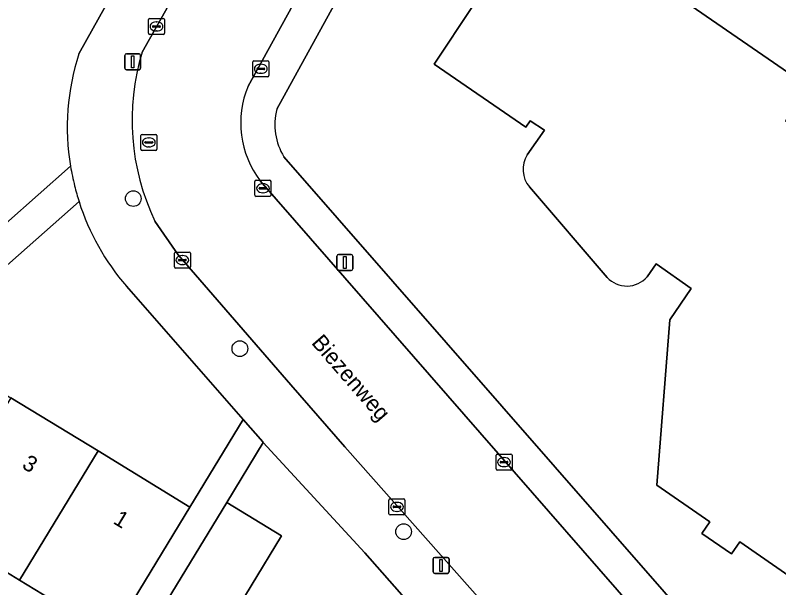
# Model space of a CAD drawing. Extents: x 158352 to 159489, y 383828 to 384603.
# Drawn here: x 158878.64 to 158926.21, y 383963.71 to 383999.38 of the extents above; entities that cross this region are included whole.
import ezdxf

# ---------------------------------------------------------------- set-up
doc = ezdxf.new("R2010")
doc.units = 0
for name, color, linetype in [('IMGEO_Boom', 7, 'Continuous'), ('IMGEO_Erf', 7, 'Continuous'), ('IMGEO_Kolk', 7, 'Continuous'), ('IMGEO_Lichtmast', 7, 'Continuous'), ('IMGEO_Openbare_ruimte_label', 7, 'Continuous'), ('IMGEO_Pand', 7, 'Continuous'), ('IMGEO_Pand_nummerreeks', 7, 'Continuous'), ('IMGEO_Rijbaan_lokaal_open', 7, 'Continuous'), ('IMGEO_Rioolput', 7, 'Continuous'), ('IMGEO_Voetpad_open', 7, 'Continuous')]:
    doc.layers.add(name, color=color, linetype=linetype)

msp = doc.modelspace()

# ---------------------------------------------------------------- linework, layer by layer
at = {"layer": 'IMGEO_Boom'}
for centre in [(158885.997, 383987.959), (158892.637, 383978.609), (158902.838, 383967.207)]:
    msp.add_circle(centre, 0.489, dxfattribs=at)
at = {"layer": 'IMGEO_Erf'}
for points in [[(158882.614, 383996.97), (158884.276, 384000), (158905.327, 384038.381)], [(158968.65, 384007.096), (158917.741, 384035.003), (158898.498, 384000), (158894.938, 383993.524)], [(158833.757, 384000), (158833.974, 383998.837), (158835.061, 383992.995), (158838.291, 383993.597), (158839.385, 383987.718), (158851.565, 383989.958), (158851.212, 383991.707), (158848.003, 383991.06), (158847.11, 383995.242), (158846.386, 383998.637), (158849.595, 383999.284), (158850.329, 383995.842), (158863.244, 383988.747), (158874.013, 383982.831), (158882.083, 383989.971)], [(158910.525, 383990.681), (158911.605, 383992.218), (158910.727, 383992.794), (158910.451, 383992.416), (158904.731, 383996.342), (158907.165, 384000)], [(158920.747, 383999.959), (158928.074, 383994.931), (158926.632, 383992.802), (158927.522, 383992.19), (158927.594, 383992.301), (158936.928, 383996.707), (158939.181, 383995.161), (158940.262, 383994.428), (158940.789, 383995.168), (158942.641, 383993.895), (158942.064, 383993.055)], [(158942.064, 383993.055), (158945.302, 383990.812), (158944.51, 383980.531), (158941.041, 383975.522), (158941.772, 383975.016), (158940.461, 383973.122), (158939.733, 383973.626), (158936.229, 383968.568), (158927.106, 383964.273), (158923.783, 383966.575), (158923.258, 383965.819), (158921.407, 383967.086), (158921.917, 383967.823), (158921.65, 383968.008), (158918.613, 383970.106), (158919.414, 383980.407), (158920.76, 383982.358), (158918.578, 383983.891), (158917.999, 383983.086)], [(158895.38, 383990.557), (158925.854, 383955.696)], [(158915.521, 383983.048), (158910.681, 383988.689)], [(158882.618, 383987.773), (158872.708, 383979.006), (158878.377, 383975.546), (158883.801, 383972.234), (158889.52, 383968.743), (158892.838, 383974.2), (158885.568, 383982.506)], [(158884.629, 383960.698), (158878.911, 383964.189), (158873.486, 383967.5), (158867.818, 383970.961), (158862.153, 383974.419), (158866.963, 383982.331), (158865.472, 383983.238), (158863.882, 383980.611), (158862.311, 383978.014), (158860.739, 383975.418), (158859.167, 383972.822), (158857.596, 383970.225), (158856.024, 383967.629), (158854.462, 383965.047), (158850.537, 383967.435), (158849.616, 383965.92), (158846.84, 383967.608)], [(158906.428, 383959.075), (158900.426, 383965.889), (158894.089, 383972.771), (158891.817, 383969.03), (158895.236, 383966.954), (158889.553, 383957.594)]]:
    msp.add_lwpolyline(points, dxfattribs=at)
for centre, radius, start, end in [((158896.458, 383992.4), 14.579, 161.7317, 189.5911), ((158898.69, 383992.566), 3.872, 165.683, 211.2633), ((158911.961, 383989.791), 1.69, 148.2266, 220.7292), ((158896.853, 383992.286), 14.933, 197.5913, 220.9143), ((158916.743, 383984.161), 1.653, 222.3111, 319.446)]:
    msp.add_arc(centre, radius, start, end, dxfattribs=at)
at = {"layer": 'IMGEO_Kolk'}
for p, q in [((158886.94, 383998.257), (158886.94, 383999.109)), ((158887.015, 383999.183), (158887.867, 383999.183)), ((158887.428, 383998.963), (158887.453, 383998.963)), ((158887.941, 383999.109), (158887.941, 383998.257)), ((158887.199, 383998.677), (158887.199, 383998.689)), ((158887.637, 383998.64), (158887.239, 383998.64)), ((158887.242, 383998.726), (158887.64, 383998.726)), ((158887.683, 383998.689), (158887.683, 383998.677)), ((158887.867, 383998.183), (158887.015, 383998.183)), ((158887.451, 383998.403), (158887.426, 383998.403)), ((158893.44, 383995.62), (158893.44, 383996.472)), ((158893.515, 383996.546), (158894.367, 383996.546)), ((158893.928, 383996.326), (158893.953, 383996.326)), ((158894.441, 383996.472), (158894.441, 383995.62)), ((158893.699, 383996.04), (158893.699, 383996.052)), ((158894.137, 383996.003), (158893.739, 383996.003)), ((158893.742, 383996.089), (158894.14, 383996.089)), ((158893.951, 383995.766), (158893.926, 383995.766)), ((158894.183, 383996.052), (158894.183, 383996.04)), ((158894.367, 383995.546), (158893.515, 383995.546)), ((158893.574, 383988.173), (158893.574, 383989.025)), ((158893.649, 383989.099), (158894.501, 383989.099)), ((158894.575, 383989.025), (158894.575, 383988.173)), ((158893.833, 383988.593), (158893.833, 383988.605)), ((158894.271, 383988.556), (158893.873, 383988.556)), ((158893.876, 383988.642), (158894.274, 383988.642)), ((158894.062, 383988.879), (158894.087, 383988.879)), ((158894.317, 383988.605), (158894.317, 383988.593)), ((158894.501, 383988.099), (158893.649, 383988.099)), ((158894.085, 383988.319), (158894.06, 383988.319)), ((158888.554, 383983.704), (158888.554, 383984.556)), ((158888.629, 383984.63), (158889.481, 383984.63)), ((158889.042, 383984.41), (158889.067, 383984.41)), ((158889.555, 383984.556), (158889.555, 383983.704)), ((158888.813, 383984.124), (158888.813, 383984.136)), ((158889.251, 383984.087), (158888.853, 383984.087)), ((158888.856, 383984.173), (158889.254, 383984.173)), ((158889.065, 383983.85), (158889.04, 383983.85)), ((158889.297, 383984.136), (158889.297, 383984.124)), ((158889.481, 383983.63), (158888.629, 383983.63)), ((158908.592, 383971.112), (158908.592, 383971.964)), ((158908.667, 383972.038), (158909.519, 383972.038)), ((158909.593, 383971.964), (158909.593, 383971.112)), ((158908.851, 383971.532), (158908.851, 383971.544)), ((158909.289, 383971.495), (158908.891, 383971.495)), ((158908.894, 383971.581), (158909.292, 383971.581)), ((158909.08, 383971.818), (158909.105, 383971.818)), ((158909.335, 383971.544), (158909.335, 383971.532)), ((158909.519, 383971.038), (158908.667, 383971.038)), ((158909.103, 383971.258), (158909.078, 383971.258)), ((158901.921, 383968.326), (158901.921, 383969.178)), ((158901.996, 383969.252), (158902.848, 383969.252)), ((158902.409, 383969.032), (158902.434, 383969.032)), ((158902.922, 383969.178), (158902.922, 383968.326)), ((158902.18, 383968.746), (158902.18, 383968.758)), ((158902.618, 383968.709), (158902.22, 383968.709)), ((158902.223, 383968.795), (158902.621, 383968.795)), ((158902.664, 383968.758), (158902.664, 383968.746)), ((158902.848, 383968.252), (158901.996, 383968.252)), ((158902.432, 383968.472), (158902.407, 383968.472))]:
    msp.add_line(p, q, dxfattribs=at)
for points in [[(158886.94, 383998.257), (158886.94, 383999.109)], [(158887.015, 383999.183), (158887.867, 383999.183)], [(158887.941, 383999.109), (158887.941, 383998.257)], [(158887.867, 383998.183), (158887.015, 383998.183)], [(158893.44, 383995.62), (158893.44, 383996.472)], [(158893.515, 383996.546), (158894.367, 383996.546)], [(158894.441, 383996.472), (158894.441, 383995.62)], [(158894.367, 383995.546), (158893.515, 383995.546)], [(158893.574, 383988.173), (158893.574, 383989.025)], [(158893.649, 383989.099), (158894.501, 383989.099)], [(158894.575, 383989.025), (158894.575, 383988.173)], [(158894.501, 383988.099), (158893.649, 383988.099)], [(158888.554, 383983.704), (158888.554, 383984.556)], [(158888.629, 383984.63), (158889.481, 383984.63)], [(158889.555, 383984.556), (158889.555, 383983.704)], [(158889.481, 383983.63), (158888.629, 383983.63)], [(158908.592, 383971.112), (158908.592, 383971.964)], [(158908.667, 383972.038), (158909.519, 383972.038)], [(158909.593, 383971.964), (158909.593, 383971.112)], [(158909.519, 383971.038), (158908.667, 383971.038)], [(158901.921, 383968.326), (158901.921, 383969.178)], [(158901.996, 383969.252), (158902.848, 383969.252)], [(158902.922, 383969.178), (158902.922, 383968.326)], [(158902.848, 383968.252), (158901.996, 383968.252)]]:
    msp.add_lwpolyline(points, dxfattribs=at)
for centre, radius, start, end in [((158887.017, 383999.107), 0.0765, 91.552, 178.448), ((158887.017, 383999.107), 0.0765, 91.552, 178.448), ((158887.865, 383999.107), 0.0765, 1.552, 88.448), ((158887.865, 383999.107), 0.0765, 1.552, 88.448), ((158887.239, 383998.686), 0.0403, 85.8775, 175.7526), ((158887.236, 383998.676), 0.0366, 178.938, 274.7102), ((158887.64, 383998.683), 0.043, 264.8664, 352.4533), ((158887.644, 383998.688), 0.0386, 1.7309, 96.639), ((158887.017, 383998.259), 0.0765, 181.552, 268.448), ((158887.017, 383998.259), 0.0765, 181.552, 268.448), ((158887.865, 383998.259), 0.0765, 271.552, 358.448), ((158887.865, 383998.259), 0.0765, 271.552, 358.448), ((158893.517, 383996.47), 0.0765, 91.552, 178.448), ((158893.517, 383996.47), 0.0765, 91.552, 178.448), ((158894.365, 383996.47), 0.0765, 1.552, 88.448), ((158894.365, 383996.47), 0.0765, 1.552, 88.448), ((158893.739, 383996.049), 0.0403, 85.8775, 175.7526), ((158893.736, 383996.039), 0.0366, 178.938, 274.7102), ((158894.14, 383996.046), 0.043, 264.8664, 352.4533), ((158894.144, 383996.051), 0.0386, 1.7309, 96.639), ((158893.517, 383995.622), 0.0765, 181.552, 268.448), ((158893.517, 383995.622), 0.0765, 181.552, 268.448), ((158894.365, 383995.622), 0.0765, 271.552, 358.448), ((158894.365, 383995.622), 0.0765, 271.552, 358.448), ((158893.651, 383989.023), 0.0765, 91.552, 178.448), ((158893.651, 383989.023), 0.0765, 91.552, 178.448), ((158894.499, 383989.023), 0.0765, 1.552, 88.448), ((158894.499, 383989.023), 0.0765, 1.552, 88.448), ((158893.873, 383988.602), 0.0403, 85.8775, 175.7526), ((158893.87, 383988.592), 0.0366, 178.938, 274.7102), ((158894.274, 383988.599), 0.043, 264.8664, 352.4533), ((158894.278, 383988.604), 0.0386, 1.7309, 96.639), ((158893.651, 383988.175), 0.0765, 181.552, 268.448), ((158893.651, 383988.175), 0.0765, 181.552, 268.448), ((158894.499, 383988.175), 0.0765, 271.552, 358.448), ((158894.499, 383988.175), 0.0765, 271.552, 358.448), ((158888.631, 383984.554), 0.0765, 91.552, 178.448), ((158888.631, 383984.554), 0.0765, 91.552, 178.448), ((158889.479, 383984.554), 0.0765, 1.552, 88.448), ((158889.479, 383984.554), 0.0765, 1.552, 88.448), ((158888.853, 383984.133), 0.0403, 85.8775, 175.7526), ((158888.85, 383984.123), 0.0366, 178.938, 274.7102), ((158889.254, 383984.13), 0.043, 264.8664, 352.4533), ((158889.258, 383984.135), 0.0386, 1.7309, 96.639), ((158888.631, 383983.706), 0.0765, 181.552, 268.448), ((158888.631, 383983.706), 0.0765, 181.552, 268.448), ((158889.479, 383983.706), 0.0765, 271.552, 358.448), ((158889.479, 383983.706), 0.0765, 271.552, 358.448), ((158908.669, 383971.962), 0.0765, 91.552, 178.448), ((158908.669, 383971.962), 0.0765, 91.552, 178.448), ((158909.517, 383971.962), 0.0765, 1.552, 88.448), ((158909.517, 383971.962), 0.0765, 1.552, 88.448), ((158908.891, 383971.541), 0.0403, 85.8775, 175.7526), ((158908.888, 383971.531), 0.0366, 178.938, 274.7102), ((158909.292, 383971.538), 0.043, 264.8664, 352.4533), ((158909.296, 383971.543), 0.0386, 1.7309, 96.639), ((158908.669, 383971.114), 0.0765, 181.552, 268.448), ((158908.669, 383971.114), 0.0765, 181.552, 268.448), ((158909.517, 383971.114), 0.0765, 271.552, 358.448), ((158909.517, 383971.114), 0.0765, 271.552, 358.448), ((158901.998, 383969.176), 0.0765, 91.552, 178.448), ((158901.998, 383969.176), 0.0765, 91.552, 178.448), ((158902.846, 383969.176), 0.0765, 1.552, 88.448), ((158902.846, 383969.176), 0.0765, 1.552, 88.448), ((158902.22, 383968.755), 0.0403, 85.8775, 175.7526), ((158902.217, 383968.745), 0.0366, 178.938, 274.7102), ((158902.621, 383968.752), 0.043, 264.8664, 352.4533), ((158902.625, 383968.757), 0.0386, 1.7309, 96.639), ((158901.998, 383968.328), 0.0765, 181.552, 268.448), ((158901.998, 383968.328), 0.0765, 181.552, 268.448), ((158902.846, 383968.328), 0.0765, 271.552, 358.448), ((158902.846, 383968.328), 0.0765, 271.552, 358.448)]:
    msp.add_arc(centre, radius, start, end, dxfattribs=at)
for centre, major_axis, ratio, start_param, end_param in [((158887.427, 383998.683), (-0.387, 0.002), 0.722429, 4.712389, 7.853982), ((158887.452, 383998.683), (-0.39, 0.002), 0.717154, 1.570796, 4.712389), ((158893.927, 383996.046), (-0.387, 0.002), 0.722429, 4.712389, 7.853982), ((158893.952, 383996.046), (-0.39, 0.002), 0.717154, 1.570796, 4.712389), ((158894.061, 383988.599), (-0.387, 0.002), 0.722429, 4.712389, 7.853982), ((158894.086, 383988.599), (-0.39, 0.002), 0.717154, 1.570796, 4.712389), ((158889.041, 383984.13), (-0.387, 0.002), 0.722429, 4.712389, 7.853982), ((158889.066, 383984.13), (-0.39, 0.002), 0.717154, 1.570796, 4.712389), ((158909.079, 383971.538), (-0.387, 0.002), 0.722429, 4.712389, 7.853982), ((158909.104, 383971.538), (-0.39, 0.002), 0.717154, 1.570796, 4.712389), ((158902.408, 383968.752), (-0.387, 0.002), 0.722429, 4.712389, 7.853982), ((158902.433, 383968.752), (-0.39, 0.002), 0.717154, 1.570796, 4.712389)]:
    msp.add_ellipse(centre, major_axis=major_axis, ratio=ratio, start_param=start_param, end_param=end_param, dxfattribs=at)
at = {"layer": 'IMGEO_Lichtmast'}
for p, q in [((158885.465, 383996.084), (158885.465, 383996.884)), ((158885.465, 383996.884), (158885.465, 383996.084)), ((158885.565, 383996.984), (158886.355, 383996.984)), ((158886.355, 383996.984), (158885.565, 383996.984)), ((158886.455, 383996.884), (158886.455, 383996.084)), ((158886.455, 383996.084), (158886.455, 383996.884)), ((158886.355, 383995.984), (158885.565, 383995.984)), ((158885.565, 383995.984), (158886.355, 383995.984)), ((158898.681, 383983.576), (158898.681, 383984.376)), ((158898.681, 383984.376), (158898.681, 383983.576)), ((158898.781, 383984.476), (158899.571, 383984.476)), ((158899.571, 383984.476), (158898.781, 383984.476)), ((158899.671, 383984.376), (158899.671, 383983.576)), ((158899.671, 383983.576), (158899.671, 383984.376)), ((158899.571, 383983.476), (158898.781, 383983.476)), ((158898.781, 383983.476), (158899.571, 383983.476)), ((158904.675, 383964.706), (158904.675, 383965.506)), ((158904.675, 383965.506), (158904.675, 383964.706)), ((158904.775, 383965.606), (158905.565, 383965.606)), ((158905.565, 383965.606), (158904.775, 383965.606)), ((158905.665, 383965.506), (158905.665, 383964.706)), ((158905.665, 383964.706), (158905.665, 383965.506)), ((158905.565, 383964.606), (158904.775, 383964.606)), ((158904.775, 383964.606), (158905.565, 383964.606))]:
    msp.add_line(p, q, dxfattribs=at)
for points in [[(158885.885, 383996.859), (158886.035, 383996.859), (158886.035, 383996.109), (158885.885, 383996.109), (158885.885, 383996.859)], [(158899.101, 383984.351), (158899.251, 383984.351), (158899.251, 383983.601), (158899.101, 383983.601), (158899.101, 383984.351)], [(158905.095, 383965.481), (158905.245, 383965.481), (158905.245, 383964.731), (158905.095, 383964.731), (158905.095, 383965.481)]]:
    msp.add_lwpolyline(points, dxfattribs=at)
for centre, start, end in [((158885.565, 383996.884), 90, 180), ((158885.565, 383996.884), 90, 180), ((158886.355, 383996.884), 0, 90), ((158886.355, 383996.884), 360, 90), ((158885.565, 383996.084), 180, 270), ((158885.565, 383996.084), 180, 270), ((158886.355, 383996.084), 270, 0), ((158886.355, 383996.084), 270, 0), ((158898.781, 383984.376), 90, 180), ((158898.781, 383984.376), 90, 180), ((158899.571, 383984.376), 0, 90), ((158899.571, 383984.376), 360, 90), ((158898.781, 383983.576), 180, 270), ((158898.781, 383983.576), 180, 270), ((158899.571, 383983.576), 270, 0), ((158899.571, 383983.576), 270, 0), ((158904.775, 383965.506), 90, 180), ((158904.775, 383965.506), 90, 180), ((158905.565, 383965.506), 0, 90), ((158905.565, 383965.506), 360, 90), ((158904.775, 383964.706), 180, 270), ((158904.775, 383964.706), 180, 270), ((158905.565, 383964.706), 270, 0), ((158905.565, 383964.706), 270, 0)]:
    msp.add_arc(centre, 0.1, start, end, dxfattribs=at)
at = {"layer": 'IMGEO_Pand'}
for points in [[(158921.674, 384024.656), (158917.72, 384026.602), (158914.337, 384019.763), (158918.335, 384017.567), (158916.747, 384014.677), (158915.589, 384015.312), (158907.165, 384000), (158904.731, 383996.342), (158910.451, 383992.416), (158910.727, 383992.794), (158911.605, 383992.218), (158910.525, 383990.681)], [(158928.074, 383994.931), (158920.747, 383999.959)], [(158910.681, 383988.689), (158915.521, 383983.048)], [(158917.999, 383983.086), (158918.578, 383983.891), (158920.76, 383982.358), (158919.414, 383980.407), (158918.613, 383970.106), (158921.65, 383968.008), (158921.917, 383967.823), (158921.407, 383967.086), (158923.258, 383965.819), (158923.783, 383966.575), (158927.106, 383964.273)]]:
    msp.add_lwpolyline(points, dxfattribs=at)
for points in [[(158883.801, 383972.234), (158878.377, 383975.546), (158873.486, 383967.5), (158878.911, 383964.189)], [(158883.801, 383972.234), (158878.911, 383964.189), (158884.629, 383960.698), (158889.52, 383968.743)], [(158886.134, 383959.67), (158888.01, 383958.531), (158889.553, 383957.594), (158895.236, 383966.954), (158891.817, 383969.03)]]:
    msp.add_lwpolyline(points, close=True, dxfattribs=at)
for centre, radius, start, end in [((158911.961, 383989.791), 1.69, 148.2266, 220.7292), ((158916.743, 383984.161), 1.653, 222.3111, 319.446)]:
    msp.add_arc(centre, radius, start, end, dxfattribs=at)
at = {"layer": 'IMGEO_Rijbaan_lokaal_open'}
for points in [[(158915.838, 384035.986), (158909.603, 384038.972), (158909.344, 384038.497), (158908.425, 384036.764), (158898.662, 384018.968), (158889.316, 384002.012), (158888.183, 384000), (158886.543, 383997.087)], [(158893.145, 383994.963), (158902.964, 384012.758)], [(158924.315, 383954.337), (158923.681, 383955.001), (158923.073, 383955.694), (158919.281, 383959.993), (158893.891, 383989.068)], [(158887.347, 383986.558), (158888.791, 383984.448), (158895.811, 383976.359), (158899.17, 383972.495), (158908.587, 383961.89), (158914.424, 383955.317)]]:
    msp.add_lwpolyline(points, dxfattribs=at)
for centre, radius, start, end in [((158900.49, 383992.857), 14.574, 163.1268, 205.6065), ((158898.69, 383992.67), 6, 157.5333, 216.8914)]:
    msp.add_arc(centre, radius, start, end, dxfattribs=at)
at = {"layer": 'IMGEO_Rioolput'}
for p, q in [((158886.465, 383991.034), (158886.465, 383991.886)), ((158886.54, 383991.96), (158887.392, 383991.96)), ((158887.466, 383991.886), (158887.466, 383991.034)), ((158886.724, 383991.454), (158886.724, 383991.466)), ((158887.162, 383991.417), (158886.764, 383991.417)), ((158886.767, 383991.503), (158887.165, 383991.503)), ((158886.953, 383991.74), (158886.978, 383991.74)), ((158887.208, 383991.466), (158887.208, 383991.454)), ((158887.392, 383990.96), (158886.54, 383990.96)), ((158886.976, 383991.18), (158886.951, 383991.18))]:
    msp.add_line(p, q, dxfattribs=at)
for points in [[(158886.465, 383991.034), (158886.465, 383991.886)], [(158886.54, 383991.96), (158887.392, 383991.96)], [(158887.466, 383991.886), (158887.466, 383991.034)], [(158887.392, 383990.96), (158886.54, 383990.96)]]:
    msp.add_lwpolyline(points, dxfattribs=at)
for centre, radius, start, end in [((158886.542, 383991.884), 0.0765, 91.552, 178.448), ((158886.542, 383991.884), 0.0765, 91.552, 178.448), ((158887.39, 383991.884), 0.0765, 1.552, 88.448), ((158887.39, 383991.884), 0.0765, 1.552, 88.448), ((158886.764, 383991.463), 0.0403, 85.8775, 175.7526), ((158886.761, 383991.453), 0.0366, 178.938, 274.7102), ((158887.165, 383991.46), 0.043, 264.8664, 352.4533), ((158887.169, 383991.465), 0.0386, 1.7309, 96.639), ((158886.542, 383991.036), 0.0765, 181.552, 268.448), ((158886.542, 383991.036), 0.0765, 181.552, 268.448), ((158887.39, 383991.036), 0.0765, 271.552, 358.448), ((158887.39, 383991.036), 0.0765, 271.552, 358.448)]:
    msp.add_arc(centre, radius, start, end, dxfattribs=at)
for centre, major_axis, ratio, start_param, end_param in [((158886.952, 383991.46), (-0.387, 0.002), 0.722429, 4.712389, 7.853982), ((158886.977, 383991.46), (-0.39, 0.002), 0.717154, 1.570796, 4.712389)]:
    msp.add_ellipse(centre, major_axis=major_axis, ratio=ratio, start_param=start_param, end_param=end_param, dxfattribs=at)
at = {"layer": 'IMGEO_Voetpad_open'}
for points in [[(158905.327, 384038.381), (158884.276, 384000), (158882.614, 383996.97)], [(158886.543, 383997.087), (158888.183, 384000), (158889.316, 384002.012), (158898.662, 384018.968), (158908.425, 384036.764)], [(158894.938, 383993.524), (158898.498, 384000), (158917.741, 384035.003), (158915.838, 384035.986)], [(158914.752, 384034.424), (158902.964, 384012.758), (158893.145, 383994.963)], [(158925.854, 383955.696), (158895.38, 383990.557)], [(158882.083, 383989.971), (158874.013, 383982.831), (158863.244, 383988.747), (158861.528, 383985.622), (158865.472, 383983.238), (158866.963, 383982.331), (158867.044, 383982.464), (158872.708, 383979.006), (158882.618, 383987.773)], [(158893.891, 383989.068), (158919.281, 383959.993), (158923.073, 383955.694), (158923.681, 383955.001), (158924.315, 383954.337)], [(158885.568, 383982.506), (158892.838, 383974.2), (158894.069, 383972.794), (158894.089, 383972.771), (158900.426, 383965.889), (158906.428, 383959.075), (158908.587, 383961.89), (158899.17, 383972.495), (158895.811, 383976.359), (158888.791, 383984.448), (158887.347, 383986.558)], [(158886.134, 383959.67), (158891.817, 383969.03), (158894.089, 383972.771), (158894.069, 383972.794), (158892.838, 383974.2), (158889.52, 383968.743), (158884.629, 383960.698)]]:
    msp.add_lwpolyline(points, dxfattribs=at)
for centre, radius, start, end in [((158900.49, 383992.857), 14.574, 163.1268, 205.6065), ((158896.458, 383992.4), 14.579, 161.7317, 189.5911), ((158898.69, 383992.67), 6, 157.5333, 216.8914), ((158898.69, 383992.566), 3.872, 165.683, 211.2633), ((158896.464, 383992.413), 14.587, 189.6377, 194.5196), ((158896.464, 383992.413), 14.587, 189.6377, 194.5196), ((158896.634, 383992.224), 14.705, 193.6403, 197.6182), ((158896.634, 383992.224), 14.705, 193.6403, 197.6182), ((158896.853, 383992.286), 14.933, 197.5913, 220.9143)]:
    msp.add_arc(centre, radius, start, end, dxfattribs=at)

# ---------------------------------------------------------------- texts
at = {"layer": 'IMGEO_Openbare_ruimte_label'}
msp.add_text('Biezenweg', height=1, rotation=310.9865, dxfattribs=at).set_placement((158897.048, 383978.949))
at = {"layer": 'IMGEO_Pand_nummerreeks'}
for s, p in [('3', (158878.996, 383971.212)), ('1', (158884.685, 383967.754))]:
    msp.add_text(s, height=1, rotation=328.7048, dxfattribs=at).set_placement(p)

doc.saveas('drawing.dxf')
